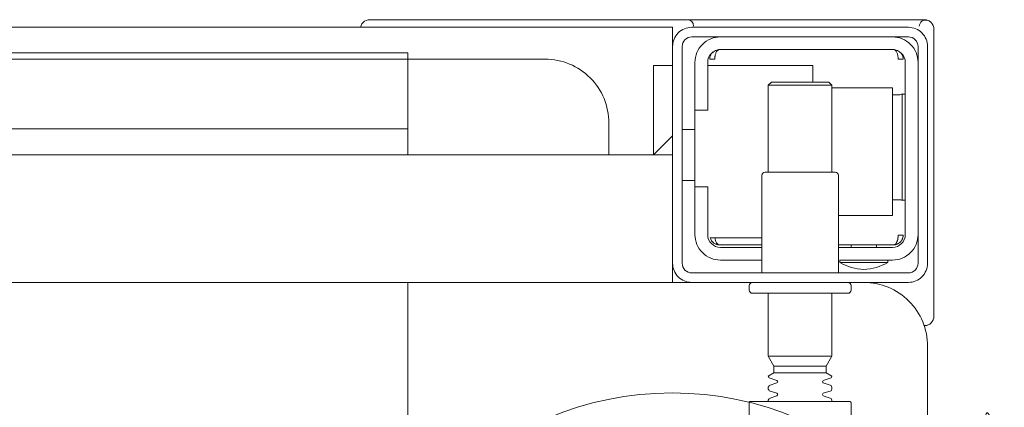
# Model space of a CAD drawing. Header units: millimetres. Extents: x 23192 to 177760, y -399809 to -79279.
# Tile 585 of 656: x 73481 to 73497, y -194628 to -194622. Entities that reach past the tile are written whole.
import ezdxf

# ---------------------------------------------------------------- set-up
doc = ezdxf.new("R2010")
doc.units = ezdxf.units.MM
doc.layers.get('0').update_dxf_attribs({"lineweight": 0})
doc.layers.add('!! 0_Istn-armatura', color=6, linetype='Continuous', lineweight=9)
doc.layers.add('!!_@ wypos sanit nd', color=7, linetype='Continuous', lineweight=0, plot=False)

# ---------------------------------------------------------------- blocks, each defined once
blk = doc.blocks.new('A$Cff2eaf8b')
for points in [[(-0.188, 0.06265), (-0.188, -0.01362, 0.414214), (-0.1878, -0.01382), (-0.17545, -0.01382), (-0.1722, -0.01382, 0.414214), (-0.172, -0.01362), (-0.172, -0.00982)], [(-0.15993, -0.0325), (-0.17249, -0.0325, 0.405519), (-0.172, -0.032), (-0.172, -0.0313, 0.414214), (-0.1725, -0.0308), (-0.1875, -0.0308, 0.414214), (-0.188, -0.0313), (-0.188, -0.032, 0.405519), (-0.18751, -0.0325), (-0.19, -0.0325, -0.414214), (-0.2, -0.0225), (-0.2, 0.0575, -0.266001), (-0.19506, 0.06612)], [(-0.185, -0.01382), (-0.185, -0.01406, -0.050055), (-0.18485, -0.01432), (-0.18364, -0.01473, -0.719897), (-0.18364, -0.01511), (-0.18485, -0.01552, -0.050055), (-0.185, -0.01578), (-0.185, -0.01606, -0.050055), (-0.18485, -0.01632), (-0.18364, -0.01673, -0.719897), (-0.18364, -0.01711), (-0.18485, -0.01752, -0.050055), (-0.185, -0.01778), (-0.1841, -0.0183), (-0.1841, -0.01936), (-0.185, -0.02092), (-0.185, -0.0308)], [(-0.175, -0.01382), (-0.175, -0.01406, 0.050055), (-0.17515, -0.01432), (-0.17636, -0.01473, 0.719897), (-0.17636, -0.01511), (-0.17515, -0.01552, 0.050055), (-0.175, -0.01578), (-0.175, -0.01606, 0.050055), (-0.17515, -0.01632), (-0.17636, -0.01673, 0.719897), (-0.17636, -0.01711), (-0.17515, -0.01752, 0.050055), (-0.175, -0.01778), (-0.1759, -0.0183), (-0.1759, -0.01936), (-0.175, -0.02092), (-0.175, -0.0308)], [(-0.20011, -0.02584, 0.091301), (-0.20056, -0.02614, 0.198909), (-0.20099, -0.02721)], [(-0.19945, -0.02578, 0.170835), (-0.20011, -0.02584)], [(-0.18625, -0.03562, 0.119096), (-0.19, -0.03454, 0.119096), (-0.19375, -0.03562)], [(-0.186, -0.034), (-0.186, -0.0493, 0.414214), (-0.1855, -0.0498), (-0.1745, -0.0498, 0.414214), (-0.174, -0.0493), (-0.174, -0.034)], [(-0.1985, -0.04, -0.414214), (-0.1945, -0.036), (-0.18625, -0.036), (-0.18625, -0.03562), (-0.19375, -0.03562), (-0.19375, -0.036)], [(-0.174, -0.036), (-0.1675, -0.036, -0.414214), (-0.1635, -0.04), (-0.16353, -0.0395)], [(-0.186, -0.038), (-0.1945, -0.038, 0.414214), (-0.1965, -0.04), (-0.1965, -0.067, 0.414214), (-0.1945, -0.069), (-0.1675, -0.069, 0.414214), (-0.1655, -0.067), (-0.1655, -0.0595), (-0.1635, -0.0595), (-0.1635, -0.04)], [(-0.1635, -0.0475), (-0.1655, -0.0475), (-0.1655, -0.04, 0.414214), (-0.1675, -0.038), (-0.174, -0.038)], [(-0.1945, -0.06193), (-0.19515, -0.06194), (-0.19542, -0.06194), (-0.1956, -0.06194), (-0.19567, -0.06194, 0.116465), (-0.19589, -0.062), (-0.19601, -0.06205), (-0.19601, -0.04535), (-0.19589, -0.0454, 0.116465), (-0.19567, -0.04546), (-0.19542, -0.04546), (-0.19515, -0.04546), (-0.1945, -0.04547)], [(-0.15, -0.0525), (-0.15, -0.0575, 0.414214), (-0.14, -0.0675), (-0.11847, -0.0675), (-0.11847, -0.0525)], [(-0.1675, -0.071, 0.414214), (-0.1635, -0.067), (-0.1635, -0.0595)], [(-0.1985, -0.067, 0.414214), (-0.1945, -0.071)], [(-0.20099, -0.0722, 0.198909), (-0.20056, -0.07326, 0.091301), (-0.20011, -0.07356)], [(-0.1633, -0.0727, 0.412536), (-0.1623, -0.0737), (-0.11251, -0.0737), (-0.11222, -0.07367), (-0.11194, -0.07358), (-0.11168, -0.07345), (-0.11145, -0.07326), (-0.11126, -0.07304), (-0.11112, -0.07278), (-0.11104, -0.0725)], [(-0.16237, -0.07369), (-0.1625, -0.07369), (-0.16269, -0.07369), (-0.16294, -0.07369), (-0.16323, -0.07369), (-0.16357, -0.07369), (-0.16393, -0.07369), (-0.16428, -0.07369), (-0.19771, -0.07369), (-0.19841, -0.07369), (-0.19903, -0.07369), (-0.19948, -0.07369), (-0.19961, -0.07369), (-0.19973, -0.07367), (-0.19984, -0.07365), (-0.20003, -0.07359, 0.517033), (-0.1987, -0.07266)]]:
    blk.add_lwpolyline(points, format="xyb")
for points in [[(-0.11847, -0.0325), (-0.11847, 0.0575), (0.11153, 0.0575), (0.11153, -0.0325)], [(-0.1841, -0.0183), (-0.1759, -0.0183)], [(-0.1759, -0.01936), (-0.1841, -0.01936)], [(-0.175, -0.02092), (-0.185, -0.02092)], [(-0.20001, -0.0258), (-0.19988, -0.02576), (-0.19976, -0.02573), (-0.19963, -0.02571), (-0.19948, -0.02571)], [(-0.20099, -0.02721), (-0.20099, -0.0722)], [(-0.16, -0.0355), (-0.16, -0.0325), (0.16, -0.0325), (0.16, -0.0355)], [(-0.16, -0.0485), (-0.16, -0.0365)], [(-0.19478, -0.0384), (-0.186, -0.0384)], [(-0.192, -0.038), (-0.192, -0.0384)], [(-0.188, -0.038), (-0.188, -0.0384)], [(-0.16664, -0.0395), (-0.16666, -0.03934), (-0.16669, -0.03923), (-0.16672, -0.03912), (-0.16675, -0.03902), (-0.16679, -0.03892), (-0.16684, -0.03881), (-0.16689, -0.03872), (-0.16695, -0.03863), (-0.16702, -0.03855), (-0.1671, -0.03848), (-0.16718, -0.03843), (-0.16729, -0.0384), (-0.16718, -0.03841), (-0.16708, -0.03842), (-0.16696, -0.03845), (-0.16686, -0.03848), (-0.16677, -0.03851), (-0.16666, -0.03856), (-0.16657, -0.03861), (-0.16646, -0.03868), (-0.16636, -0.03876), (-0.16627, -0.03884), (-0.16618, -0.03894), (-0.1661, -0.03904), (-0.16603, -0.03915), (-0.16598, -0.03926), (-0.16593, -0.03938), (-0.16589, -0.0395), (-0.174, -0.0395)], [(-0.174, -0.0384), (-0.16722, -0.0384)], [(-0.185, -0.063), (-0.1945, -0.063), (-0.1945, -0.043), (-0.186, -0.043)], [(-0.19591, -0.04539), (-0.19602, -0.04539), (-0.19616, -0.04539), (-0.19632, -0.04539), (-0.1965, -0.04539)], [(-0.1615, -0.0485), (-0.1635, -0.0485)], [(-0.185, -0.0498), (-0.185, -0.06342), (-0.1845, -0.06392), (-0.1755, -0.06392), (-0.175, -0.06342), (-0.175, -0.0498)], [(0.16, -0.0555), (0.157, -0.0525), (0.16, -0.0525), (-0.16, -0.0525), (-0.157, -0.0525), (-0.16, -0.0555)], [(-0.157, -0.0525), (-0.157, -0.0665), (-0.16, -0.0665)], [(0.10602, -0.0525), (0.10602, -0.05658), (-0.11847, -0.05658)], [(-0.1615, -0.0565), (-0.1635, -0.0565)], [(-0.1965, -0.06201), (-0.19632, -0.06201), (-0.19616, -0.06201), (-0.19602, -0.06201), (-0.19591, -0.06201)], [(-0.175, -0.06342), (-0.185, -0.06342)], [(-0.182, -0.06392), (-0.182, -0.0665), (-0.1655, -0.0665)], [(-0.16636, -0.06865), (-0.16625, -0.06854), (-0.16619, -0.06847), (-0.16612, -0.06839), (-0.16606, -0.0683), (-0.16601, -0.0682), (-0.16596, -0.06811), (-0.16592, -0.06801), (-0.16589, -0.0679), (-0.16586, -0.0678), (-0.16584, -0.06769), (-0.16583, -0.06759), (-0.16583, -0.06749), (-0.16593, -0.0675), (-0.16607, -0.0675), (-0.1663, -0.0675), (-0.16641, -0.0675), (-0.16651, -0.0675), (-0.16661, -0.0675), (-0.16661, -0.0676), (-0.16662, -0.0677), (-0.16663, -0.0678), (-0.16664, -0.0679), (-0.16665, -0.068), (-0.16667, -0.06811), (-0.1667, -0.06821), (-0.16673, -0.06831), (-0.16676, -0.06841), (-0.1668, -0.06852), (-0.16685, -0.06862), (-0.1669, -0.06871), (-0.16697, -0.0688), (-0.16704, -0.06887), (-0.16712, -0.06893), (-0.16725, -0.069), (-0.19475, -0.069), (-0.19493, -0.0689), (-0.19501, -0.06882), (-0.19508, -0.06874), (-0.19513, -0.06865), (-0.19518, -0.06855), (-0.19522, -0.06846), (-0.19526, -0.06835), (-0.19529, -0.06825), (-0.19532, -0.06813), (-0.19534, -0.06803), (-0.19536, -0.06793), (-0.19537, -0.06783), (-0.19538, -0.06772), (-0.19539, -0.0676), (-0.19539, -0.0675), (-0.19617, -0.06751), (-0.19616, -0.06762), (-0.19615, -0.06772), (-0.19613, -0.06783), (-0.19611, -0.06793), (-0.19607, -0.06803), (-0.19603, -0.06813), (-0.19598, -0.06823), (-0.19593, -0.06832), (-0.19586, -0.06841), (-0.19579, -0.06849), (-0.19572, -0.06857), (-0.19563, -0.06865)], [(-0.03305, -0.0725), (-0.16, -0.0725), (-0.16, -0.0695)]]:
    blk.add_lwpolyline(points)
for points in [[(-0.2, -0.0695), (-0.2, -0.0355, -0.414214), (-0.197, -0.0325), (-0.163, -0.0325, -0.414214), (-0.16, -0.0355), (-0.16, -0.0695, -0.414214), (-0.163, -0.0725), (-0.197, -0.0725, -0.414214)], [(-0.1615, -0.0355), (-0.1615, -0.0695, -0.414214), (-0.163, -0.071), (-0.197, -0.071, -0.414214), (-0.1985, -0.0695), (-0.1985, -0.0355, -0.414214), (-0.197, -0.034), (-0.163, -0.034, -0.414214)]]:
    blk.add_lwpolyline(points, format="xyb", close=True)
for points in [[(-0.19467, -0.0384), (-0.19467, -0.0384), (-0.19467, -0.0384), (-0.19466, -0.0384), (-0.19466, -0.0384), (-0.19466, -0.0384), (-0.19466, -0.0384), (-0.19466, -0.0384), (-0.19466, -0.0384), (-0.19466, -0.0384), (-0.19466, -0.0384), (-0.19466, -0.0384), (-0.19466, -0.0384), (-0.19466, -0.0384), (-0.19466, -0.0384), (-0.19467, -0.0384), (-0.19467, -0.0384), (-0.19467, -0.0384), (-0.19467, -0.0384), (-0.19467, -0.0384), (-0.19468, -0.0384), (-0.19468, -0.0384), (-0.19468, -0.0384), (-0.19469, -0.0384), (-0.1947, -0.0384), (-0.19471, -0.0384), (-0.19471, -0.0384), (-0.19471, -0.0384), (-0.19471, -0.0384), (-0.19472, -0.0384), (-0.19472, -0.0384), (-0.19472, -0.0384), (-0.19472, -0.03841), (-0.19473, -0.03841), (-0.19473, -0.03841), (-0.19473, -0.03841), (-0.19473, -0.03841), (-0.19473, -0.03841), (-0.19474, -0.03841), (-0.19474, -0.03841), (-0.19474, -0.03841), (-0.19474, -0.03841), (-0.19474, -0.03841), (-0.19474, -0.03841), (-0.19475, -0.03841), (-0.19475, -0.03841), (-0.19475, -0.03841), (-0.19475, -0.03841), (-0.19476, -0.03841), (-0.19476, -0.03841), (-0.19476, -0.03841), (-0.19476, -0.03841), (-0.19477, -0.03842), (-0.19477, -0.03842), (-0.19477, -0.03842), (-0.19478, -0.03842), (-0.19479, -0.03842), (-0.19479, -0.03842), (-0.1948, -0.03843), (-0.19481, -0.03843), (-0.19481, -0.03843), (-0.19482, -0.03844), (-0.19483, -0.03844), (-0.19484, -0.03844), (-0.19484, -0.03845), (-0.19485, -0.03845), (-0.19486, -0.03845), (-0.19486, -0.03846), (-0.19487, -0.03846), (-0.19488, -0.03847), (-0.19489, -0.03847), (-0.19489, -0.03848), (-0.1949, -0.03848), (-0.19491, -0.03849), (-0.19491, -0.03849), (-0.19492, -0.0385), (-0.19493, -0.0385), (-0.19493, -0.03851), (-0.19494, -0.03851), (-0.19495, -0.03852), (-0.19495, -0.03852), (-0.19496, -0.03853), (-0.19497, -0.03854), (-0.19497, -0.03854), (-0.19498, -0.03855), (-0.19499, -0.03856), (-0.19499, -0.03856), (-0.195, -0.03857), (-0.19501, -0.03858), (-0.19501, -0.03859), (-0.19502, -0.03859), (-0.19503, -0.0386), (-0.19503, -0.03861), (-0.19504, -0.03862), (-0.19505, -0.03862), (-0.19505, -0.03863), (-0.19506, -0.03864), (-0.19507, -0.03865), (-0.19507, -0.03866), (-0.19508, -0.03867), (-0.19508, -0.03868), (-0.19509, -0.03869), (-0.1951, -0.03869), (-0.1951, -0.0387), (-0.19511, -0.03871), (-0.19511, -0.03872), (-0.19512, -0.03873), (-0.19512, -0.03874), (-0.19513, -0.03875), (-0.19514, -0.03876), (-0.19514, -0.03877), (-0.19515, -0.03878), (-0.19515, -0.03879), (-0.19516, -0.0388), (-0.19516, -0.03881), (-0.19517, -0.03882), (-0.19517, -0.03884), (-0.19518, -0.03885), (-0.19518, -0.03886), (-0.19519, -0.03887), (-0.1952, -0.03888), (-0.1952, -0.03889), (-0.19521, -0.0389), (-0.19521, -0.03891), (-0.19521, -0.03893), (-0.19522, -0.03894), (-0.19522, -0.03895), (-0.19523, -0.03896), (-0.19523, -0.03897), (-0.19524, -0.03899), (-0.19524, -0.039), (-0.19525, -0.03901), (-0.19525, -0.03902), (-0.19526, -0.03905), (-0.19527, -0.03907), (-0.19528, -0.0391), (-0.19528, -0.03912), (-0.19529, -0.03915), (-0.1953, -0.03918), (-0.19531, -0.0392), (-0.19531, -0.03923), (-0.19532, -0.03926), (-0.19532, -0.03928), (-0.19533, -0.03931), (-0.19533, -0.03933), (-0.19534, -0.03936), (-0.19534, -0.03939), (-0.19535, -0.03941), (-0.19535, -0.03944), (-0.19536, -0.03947), (-0.19536, -0.03949), (-0.19536, -0.03952), (-0.19537, -0.03955), (-0.19537, -0.03957), (-0.19537, -0.0396), (-0.19537, -0.03961), (-0.19537, -0.03962), (-0.19538, -0.03963), (-0.19538, -0.03963), (-0.19538, -0.03964), (-0.19538, -0.03965), (-0.19538, -0.03965), (-0.19538, -0.03966), (-0.19538, -0.03966), (-0.19538, -0.03967), (-0.19538, -0.03967), (-0.19538, -0.03968), (-0.19538, -0.03969), (-0.19538, -0.03969), (-0.19538, -0.0397), (-0.19538, -0.0397), (-0.19538, -0.0397), (-0.19538, -0.03971), (-0.19538, -0.03971), (-0.19538, -0.03972), (-0.19538, -0.03972), (-0.19538, -0.03972), (-0.19538, -0.03973), (-0.19538, -0.03973), (-0.19538, -0.03973), (-0.19538, -0.03974), (-0.19538, -0.03974), (-0.19538, -0.03974), (-0.19538, -0.03974), (-0.19538, -0.03975), (-0.19538, -0.03975), (-0.19538, -0.03975), (-0.19538, -0.03976), (-0.19538, -0.03976), (-0.19538, -0.03977), (-0.19538, -0.03977), (-0.19539, -0.03978), (-0.19539, -0.03978), (-0.19539, -0.03979), (-0.19539, -0.03979), (-0.19539, -0.03979), (-0.19539, -0.0398), (-0.19539, -0.0398), (-0.19539, -0.03981), (-0.19539, -0.03981), (-0.19539, -0.03982), (-0.19538, -0.03982), (-0.19538, -0.03983), (-0.19538, -0.03983), (-0.19538, -0.03984), (-0.19538, -0.03984), (-0.19538, -0.03984), (-0.19538, -0.03985), (-0.19538, -0.03986), (-0.19538, -0.03986), (-0.19538, -0.03987), (-0.19538, -0.03987), (-0.19538, -0.03987), (-0.19538, -0.03988), (-0.19538, -0.03988), (-0.19538, -0.03989), (-0.19538, -0.03989), (-0.19538, -0.03989), (-0.19538, -0.03989), (-0.19538, -0.0399), (-0.19538, -0.0399), (-0.19539, -0.0399), (-0.19539, -0.0399), (-0.19539, -0.0399), (-0.19539, -0.0399), (-0.19539, -0.0399), (-0.19539, -0.03991), (-0.1954, -0.03991), (-0.1954, -0.03991), (-0.1954, -0.03991), (-0.1954, -0.03991), (-0.1954, -0.03991), (-0.19541, -0.03991), (-0.19541, -0.03991), (-0.19542, -0.03991), (-0.19542, -0.03991), (-0.19543, -0.0399), (-0.19544, -0.0399), (-0.19545, -0.0399), (-0.19545, -0.0399), (-0.19546, -0.0399), (-0.19546, -0.0399), (-0.19547, -0.0399), (-0.19547, -0.0399), (-0.19548, -0.0399), (-0.19549, -0.0399), (-0.1955, -0.0399), (-0.1955, -0.0399), (-0.19551, -0.0399), (-0.19552, -0.0399), (-0.19553, -0.0399), (-0.19554, -0.0399), (-0.19555, -0.0399), (-0.19556, -0.0399), (-0.19557, -0.0399), (-0.19558, -0.0399), (-0.19559, -0.0399), (-0.19561, -0.0399), (-0.19564, -0.0399), (-0.19566, -0.0399), (-0.19568, -0.0399), (-0.1957, -0.0399), (-0.19574, -0.0399), (-0.19576, -0.0399), (-0.19578, -0.0399), (-0.19595, -0.0399), (-0.19596, -0.0399), (-0.19598, -0.0399), (-0.19599, -0.0399), (-0.19601, -0.0399), (-0.19602, -0.0399), (-0.19603, -0.0399), (-0.19604, -0.0399), (-0.19605, -0.0399), (-0.19606, -0.0399), (-0.19607, -0.0399), (-0.19608, -0.0399), (-0.19609, -0.0399), (-0.1961, -0.0399), (-0.19611, -0.0399), (-0.19612, -0.0399), (-0.19613, -0.03989), (-0.19614, -0.03989), (-0.19614, -0.03989), (-0.19615, -0.03989), (-0.19615, -0.03989), (-0.19615, -0.03989), (-0.19615, -0.03989), (-0.19616, -0.03989), (-0.19616, -0.03989), (-0.19616, -0.03989), (-0.19616, -0.0399), (-0.19616, -0.0399), (-0.19616, -0.0399), (-0.19616, -0.0399), (-0.19616, -0.0399), (-0.19617, -0.0399), (-0.19617, -0.03991), (-0.19617, -0.03991), (-0.19617, -0.03991), (-0.19617, -0.03991), (-0.19617, -0.03991), (-0.19617, -0.03991), (-0.19617, -0.03991), (-0.19617, -0.03991), (-0.19617, -0.03991), (-0.19617, -0.03991), (-0.19617, -0.0399), (-0.19617, -0.0399), (-0.19617, -0.0399), (-0.19617, -0.03989), (-0.19617, -0.03989), (-0.19617, -0.03989), (-0.19617, -0.03988), (-0.19617, -0.03987), (-0.19617, -0.03986), (-0.19617, -0.03985), (-0.19617, -0.03984), (-0.19617, -0.03984), (-0.19617, -0.03984), (-0.19617, -0.03983), (-0.19617, -0.03983), (-0.19617, -0.03982), (-0.19617, -0.03982), (-0.19617, -0.03981), (-0.19616, -0.0398), (-0.19616, -0.03979), (-0.19616, -0.03979), (-0.19616, -0.03978), (-0.19616, -0.03978), (-0.19616, -0.03977), (-0.19616, -0.03977), (-0.19616, -0.03977), (-0.19616, -0.03976), (-0.19616, -0.03976), (-0.19616, -0.03975), (-0.19616, -0.03975), (-0.19616, -0.03974), (-0.19616, -0.03974), (-0.19616, -0.03973), (-0.19616, -0.03973), (-0.19616, -0.03972), (-0.19616, -0.03972), (-0.19616, -0.03972), (-0.19616, -0.03972), (-0.19616, -0.03971), (-0.19616, -0.03971), (-0.19616, -0.0397), (-0.19615, -0.0397), (-0.19615, -0.0397), (-0.19615, -0.03969), (-0.19615, -0.03969), (-0.19615, -0.03968), (-0.19615, -0.03967), (-0.19615, -0.03967), (-0.19615, -0.03966), (-0.19615, -0.03966), (-0.19615, -0.03965), (-0.19615, -0.03964), (-0.19614, -0.03964), (-0.19614, -0.03963), (-0.19614, -0.03962), (-0.19614, -0.03962), (-0.19614, -0.03961), (-0.19614, -0.0396), (-0.19614, -0.03959), (-0.19613, -0.03958), (-0.19613, -0.03958), (-0.19613, -0.03957), (-0.19613, -0.03955), (-0.19612, -0.03954), (-0.19612, -0.03952), (-0.19611, -0.0395), (-0.19611, -0.03949), (-0.1961, -0.03947), (-0.1961, -0.03945), (-0.19609, -0.03944), (-0.19609, -0.03942), (-0.19608, -0.03941), (-0.19608, -0.03939), (-0.19607, -0.03937), (-0.19607, -0.03936), (-0.19606, -0.03934), (-0.19605, -0.03933), (-0.19605, -0.03931), (-0.19604, -0.0393), (-0.19603, -0.03928), (-0.19603, -0.03927), (-0.19602, -0.03925), (-0.19601, -0.03923), (-0.196, -0.03922), (-0.196, -0.0392), (-0.19599, -0.03919), (-0.19598, -0.03918), (-0.19597, -0.03916), (-0.19596, -0.03915), (-0.19596, -0.03913), (-0.19595, -0.03912), (-0.19594, -0.0391), (-0.19593, -0.03909), (-0.19592, -0.03907), (-0.19591, -0.03906), (-0.1959, -0.03905), (-0.19589, -0.03903), (-0.19588, -0.03902), (-0.19587, -0.03901), (-0.19586, -0.03899), (-0.19585, -0.03898), (-0.19584, -0.03897), (-0.19583, -0.03895), (-0.19582, -0.03894), (-0.19581, -0.03893), (-0.1958, -0.03891), (-0.19579, -0.0389), (-0.19577, -0.03889), (-0.19576, -0.03888), (-0.19575, -0.03886), (-0.19574, -0.03885), (-0.19573, -0.03884), (-0.19572, -0.03883), (-0.1957, -0.03882), (-0.19569, -0.0388), (-0.19568, -0.03879), (-0.19567, -0.03878), (-0.19565, -0.03877), (-0.19564, -0.03876), (-0.19563, -0.03875), (-0.19562, -0.03874), (-0.1956, -0.03873), (-0.19559, -0.03872), (-0.19558, -0.03871), (-0.19556, -0.0387), (-0.19555, -0.03869), (-0.19554, -0.03868), (-0.19552, -0.03867), (-0.19551, -0.03866), (-0.19549, -0.03865), (-0.19548, -0.03864), (-0.19547, -0.03863), (-0.19545, -0.03862), (-0.19544, -0.03861), (-0.19542, -0.0386), (-0.19541, -0.0386), (-0.19539, -0.03859), (-0.19538, -0.03858), (-0.19536, -0.03857), (-0.19535, -0.03856), (-0.19533, -0.03856), (-0.19532, -0.03855), (-0.1953, -0.03854), (-0.19529, -0.03853), (-0.19527, -0.03853), (-0.19526, -0.03852), (-0.19524, -0.03851), (-0.19522, -0.03851), (-0.19521, -0.0385), (-0.19519, -0.0385), (-0.19518, -0.03849), (-0.19516, -0.03848), (-0.19515, -0.03848), (-0.19513, -0.03847), (-0.19511, -0.03847), (-0.1951, -0.03846), (-0.19508, -0.03846), (-0.19506, -0.03845), (-0.19505, -0.03845), (-0.19503, -0.03845), (-0.19502, -0.03844), (-0.195, -0.03844), (-0.19498, -0.03843), (-0.19497, -0.03843), (-0.19495, -0.03843), (-0.19493, -0.03842), (-0.19492, -0.03842), (-0.19491, -0.03842), (-0.1949, -0.03842), (-0.19489, -0.03842), (-0.19488, -0.03842), (-0.19487, -0.03841), (-0.19486, -0.03841), (-0.19485, -0.03841), (-0.19484, -0.03841), (-0.19483, -0.03841), (-0.19481, -0.03841), (-0.1948, -0.03841), (-0.19479, -0.03841), (-0.19479, -0.03841), (-0.19478, -0.03841), (-0.19478, -0.0384), (-0.19477, -0.0384), (-0.19477, -0.0384), (-0.19476, -0.0384), (-0.19475, -0.0384), (-0.19474, -0.0384), (-0.19474, -0.0384), (-0.19473, -0.0384), (-0.19473, -0.0384), (-0.19471, -0.0384), (-0.19471, -0.0384), (-0.1947, -0.0384), (-0.1947, -0.0384), (-0.19469, -0.0384), (-0.19469, -0.0384), (-0.19469, -0.0384), (-0.19469, -0.0384), (-0.19468, -0.0384), (-0.19468, -0.0384), (-0.19468, -0.0384), (-0.19468, -0.0384), (-0.19467, -0.0384), (-0.19467, -0.0384), (-0.19467, -0.0384)], [(-0.11847, -0.0685), (0.11153, -0.0685), (0.11153, -0.0675), (-0.11847, -0.0675)]]:
    blk.add_lwpolyline(points, close=True)
blk.add_ellipse((-0.20939, 0.04363), major_axis=(0, 0.0557), ratio=0.04256, start_param=0.705617, end_param=3.691026)

msp = doc.modelspace()

# ---------------------------------------------------------------- linework, layer by layer
at = {"layer": '!! 0_Istn-armatura'}
msp.add_circle((73491.42327, -194632.5883), 5, dxfattribs=at)

# ---------------------------------------------------------------- block references
at = {"layer": '!!_@ wypos sanit nd', "xscale": 100, "yscale": 100, "zscale": 100, "rotation": 180}
msp.add_blockref('A$Cff2eaf8b', (73475.42822, -194629.1053), dxfattribs=at)

doc.saveas('drawing.dxf')
